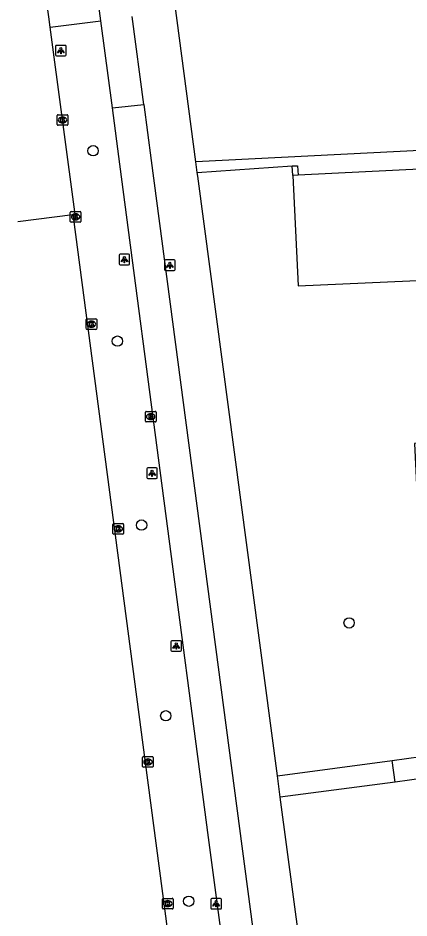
# Model space of a CAD drawing. Extents: x 161084 to 161928, y 385355 to 386522.
# Drawn here: x 161123.7 to 161160.7, y 386224.6 to 386309.8 of the extents above; entities that cross this region are included whole.
import ezdxf

# ---------------------------------------------------------------- set-up
doc = ezdxf.new("R2010")
doc.units = 0
for name, color, linetype in [('IMGEO_Berm_halfverhard', 7, 'Continuous'), ('IMGEO_Boom', 7, 'Continuous'), ('IMGEO_Fietspad_gesloten', 7, 'Continuous'), ('IMGEO_Kolk', 7, 'Continuous'), ('IMGEO_Lichtpunt', 7, 'Continuous'), ('IMGEO_Muur', 7, 'Continuous'), ('IMGEO_OVBaan_gesloten', 7, 'Continuous'), ('IMGEO_Pand', 7, 'Continuous'), ('IMGEO_Rioolput', 7, 'Continuous'), ('IMGEO_Voetpad_open', 7, 'Continuous')]:
    doc.layers.add(name, color=color, linetype=linetype)

msp = doc.modelspace()

# ---------------------------------------------------------------- linework, layer by layer
at = {"layer": 'IMGEO_Berm_halfverhard'}
msp.add_lwpolyline([(161126.758, 386308.896), (161131.56, 386309.52)], dxfattribs=at)
at = {"layer": 'IMGEO_Boom'}
for centre in [(161130.819, 386297.215), (161133.124, 386279.204), (161135.418, 386261.803), (161155.047, 386252.543), (161137.705, 386243.757), (161139.875, 386226.216)]:
    msp.add_circle(centre, 0.489, dxfattribs=at)
at = {"layer": 'IMGEO_Fietspad_gesloten'}
for points in [[(161131.56, 386309.52), (161130.746, 386315.681), (161130.244, 386319.488)], [(161132.652, 386301.264), (161131.56, 386309.52)], [(161135.62, 386301.6), (161134.536, 386309.914)], [(161132.652, 386301.264), (161135.62, 386301.6)], [(161147.542, 386188.325), (161147.443, 386189.396), (161147.126, 386191.789), (161141.742, 386232.233), (161133.355, 386295.945), (161132.652, 386301.264)], [(161135.62, 386301.6), (161136.311, 386296.298), (161150.02, 386192.801), (161151.223, 386183.631)]]:
    msp.add_lwpolyline(points, dxfattribs=at)
at = {"layer": 'IMGEO_Kolk'}
for p, q in [((161127.436, 386299.702), (161127.436, 386300.554)), ((161127.511, 386300.628), (161128.363, 386300.628)), ((161127.924, 386300.408), (161127.949, 386300.408)), ((161128.437, 386300.554), (161128.437, 386299.702)), ((161128.363, 386299.628), (161127.511, 386299.628)), ((161127.947, 386299.848), (161127.922, 386299.848)), ((161128.672, 386290.536), (161128.672, 386291.388)), ((161128.747, 386291.462), (161129.599, 386291.462)), ((161129.183, 386290.682), (161129.158, 386290.682)), ((161129.16, 386291.242), (161129.185, 386291.242)), ((161129.673, 386291.388), (161129.673, 386290.536)), ((161129.599, 386290.462), (161128.747, 386290.462)), ((161130.244, 386281.308), (161131.096, 386281.308)), ((161130.169, 386280.382), (161130.169, 386281.234)), ((161130.68, 386280.528), (161130.655, 386280.528)), ((161130.657, 386281.088), (161130.682, 386281.088)), ((161131.17, 386281.234), (161131.17, 386280.382)), ((161131.096, 386280.308), (161130.244, 386280.308)), ((161132.709, 386261.017), (161132.709, 386261.869)), ((161132.784, 386261.943), (161133.636, 386261.943)), ((161133.197, 386261.723), (161133.222, 386261.723)), ((161133.71, 386261.869), (161133.71, 386261.017)), ((161133.636, 386260.943), (161132.784, 386260.943)), ((161133.22, 386261.163), (161133.195, 386261.163)), ((161135.515, 386238.964), (161135.515, 386239.816)), ((161135.59, 386239.89), (161136.442, 386239.89)), ((161136.003, 386239.67), (161136.028, 386239.67)), ((161136.516, 386239.816), (161136.516, 386238.964)), ((161136.442, 386238.89), (161135.59, 386238.89)), ((161136.026, 386239.11), (161136.001, 386239.11)), ((161137.39, 386225.559), (161137.39, 386226.411)), ((161137.465, 386226.485), (161138.317, 386226.485)), ((161137.878, 386226.265), (161137.903, 386226.265)), ((161138.391, 386226.411), (161138.391, 386225.559)), ((161138.317, 386225.485), (161137.465, 386225.485)), ((161137.901, 386225.705), (161137.876, 386225.705))]:
    msp.add_line(p, q, dxfattribs=at)
for points in [[(161127.436, 386299.702), (161127.436, 386300.554)], [(161127.511, 386300.628), (161128.363, 386300.628)], [(161127.757, 386300.328), (161127.88, 386300.328), (161127.88, 386300.177), (161128.01, 386300.328), (161128.174, 386300.328), (161128.028, 386300.177), (161128.181, 386299.928), (161128.029, 386299.928), (161127.944, 386300.092), (161127.88, 386300.025), (161127.88, 386299.928), (161127.757, 386299.928), (161127.757, 386300.328)], [(161128.437, 386300.554), (161128.437, 386299.702)], [(161128.363, 386299.628), (161127.511, 386299.628)], [(161128.672, 386290.536), (161128.672, 386291.388)], [(161128.747, 386291.462), (161129.599, 386291.462)], [(161128.993, 386291.162), (161129.116, 386291.162), (161129.116, 386291.011), (161129.246, 386291.162), (161129.41, 386291.162), (161129.264, 386291.011), (161129.417, 386290.762), (161129.265, 386290.762), (161129.18, 386290.926), (161129.116, 386290.859), (161129.116, 386290.762), (161128.993, 386290.762), (161128.993, 386291.162)], [(161129.673, 386291.388), (161129.673, 386290.536)], [(161129.599, 386290.462), (161128.747, 386290.462)], [(161130.244, 386281.308), (161131.096, 386281.308)], [(161130.169, 386280.382), (161130.169, 386281.234)], [(161130.49, 386281.008), (161130.613, 386281.008), (161130.613, 386280.857), (161130.743, 386281.008), (161130.907, 386281.008), (161130.761, 386280.857), (161130.914, 386280.608), (161130.762, 386280.608), (161130.677, 386280.772), (161130.613, 386280.705), (161130.613, 386280.608), (161130.49, 386280.608), (161130.49, 386281.008)], [(161131.17, 386281.234), (161131.17, 386280.382)], [(161131.096, 386280.308), (161130.244, 386280.308)], [(161132.709, 386261.017), (161132.709, 386261.869)], [(161132.784, 386261.943), (161133.636, 386261.943)], [(161133.71, 386261.869), (161133.71, 386261.017)], [(161133.636, 386260.943), (161132.784, 386260.943)], [(161133.03, 386261.643), (161133.153, 386261.643), (161133.153, 386261.492), (161133.283, 386261.643), (161133.447, 386261.643), (161133.301, 386261.492), (161133.454, 386261.243), (161133.302, 386261.243), (161133.217, 386261.407), (161133.153, 386261.34), (161133.153, 386261.243), (161133.03, 386261.243), (161133.03, 386261.643)], [(161135.515, 386238.964), (161135.515, 386239.816)], [(161135.59, 386239.89), (161136.442, 386239.89)], [(161135.836, 386239.59), (161135.959, 386239.59), (161135.959, 386239.439), (161136.089, 386239.59), (161136.253, 386239.59), (161136.107, 386239.439), (161136.26, 386239.19), (161136.108, 386239.19), (161136.023, 386239.354), (161135.959, 386239.287), (161135.959, 386239.19), (161135.836, 386239.19), (161135.836, 386239.59)], [(161136.516, 386239.816), (161136.516, 386238.964)], [(161136.442, 386238.89), (161135.59, 386238.89)], [(161137.39, 386225.559), (161137.39, 386226.411)], [(161137.465, 386226.485), (161138.317, 386226.485)], [(161137.711, 386226.185), (161137.834, 386226.185), (161137.834, 386226.034), (161137.964, 386226.185), (161138.128, 386226.185), (161137.982, 386226.034), (161138.135, 386225.785), (161137.983, 386225.785), (161137.898, 386225.949), (161137.834, 386225.882), (161137.834, 386225.785), (161137.711, 386225.785), (161137.711, 386226.185)], [(161138.391, 386226.411), (161138.391, 386225.559)], [(161138.317, 386225.485), (161137.465, 386225.485)]]:
    msp.add_lwpolyline(points, dxfattribs=at)
for centre, start, end in [((161127.513, 386300.552), 91.55205, 178.44795), ((161127.513, 386300.552), 91.55205, 178.44795), ((161128.361, 386300.552), 1.55205, 88.44795), ((161128.361, 386300.552), 1.55205, 88.44795), ((161127.513, 386299.704), 181.55205, 268.44795), ((161127.513, 386299.704), 181.55205, 268.44795), ((161128.361, 386299.704), 271.55205, 358.44795), ((161128.361, 386299.704), 271.55205, 358.44795), ((161128.749, 386291.386), 91.55205, 178.44795), ((161128.749, 386291.386), 91.55205, 178.44795), ((161129.597, 386291.386), 1.55205, 88.44795), ((161129.597, 386291.386), 1.55205, 88.44795), ((161128.749, 386290.538), 181.55205, 268.44795), ((161128.749, 386290.538), 181.55205, 268.44795), ((161129.597, 386290.538), 271.55205, 358.44795), ((161129.597, 386290.538), 271.55205, 358.44795), ((161130.246, 386281.232), 91.55205, 178.44795), ((161130.246, 386281.232), 91.55205, 178.44795), ((161131.094, 386281.232), 1.55205, 88.44795), ((161131.094, 386281.232), 1.55205, 88.44795), ((161130.246, 386280.384), 181.55205, 268.44795), ((161130.246, 386280.384), 181.55205, 268.44795), ((161131.094, 386280.384), 271.55205, 358.44795), ((161131.094, 386280.384), 271.55205, 358.44795), ((161132.786, 386261.867), 91.55205, 178.44795), ((161132.786, 386261.867), 91.55205, 178.44795), ((161133.634, 386261.867), 1.55205, 88.44795), ((161133.634, 386261.867), 1.55205, 88.44795), ((161132.786, 386261.019), 181.55205, 268.44795), ((161132.786, 386261.019), 181.55205, 268.44795), ((161133.634, 386261.019), 271.55205, 358.44795), ((161133.634, 386261.019), 271.55205, 358.44795), ((161135.592, 386239.814), 91.55205, 178.44795), ((161135.592, 386239.814), 91.55205, 178.44795), ((161136.44, 386239.814), 1.55205, 88.44795), ((161136.44, 386239.814), 1.55205, 88.44795), ((161135.592, 386238.966), 181.55205, 268.44795), ((161135.592, 386238.966), 181.55205, 268.44795), ((161136.44, 386238.966), 271.55205, 358.44795), ((161136.44, 386238.966), 271.55205, 358.44795), ((161137.467, 386226.409), 91.55205, 178.44795), ((161137.467, 386226.409), 91.55205, 178.44795), ((161138.315, 386226.409), 1.55205, 88.44795), ((161138.315, 386226.409), 1.55205, 88.44795), ((161137.467, 386225.561), 181.55205, 268.44795), ((161137.467, 386225.561), 181.55205, 268.44795), ((161138.315, 386225.561), 271.55205, 358.44795), ((161138.315, 386225.561), 271.55205, 358.44795)]:
    msp.add_arc(centre, 0.0765, start, end, dxfattribs=at)
for centre, major_axis, ratio, start_param, end_param in [((161127.923, 386300.128), (-0.387, 0.002), 0.722429, 4.712389, 7.853982), ((161127.948, 386300.128), (-0.39, 0.002), 0.717154, 1.570796, 4.712389), ((161129.159, 386290.962), (-0.387, 0.002), 0.722429, 4.712389, 7.853982), ((161129.184, 386290.962), (-0.39, 0.002), 0.717154, 1.570796, 4.712389), ((161130.656, 386280.808), (-0.387, 0.002), 0.722429, 4.712389, 7.853982), ((161130.681, 386280.808), (-0.39, 0.002), 0.717154, 1.570796, 4.712389), ((161133.196, 386261.443), (-0.387, 0.002), 0.722429, 4.712389, 7.853982), ((161133.221, 386261.443), (-0.39, 0.002), 0.717154, 1.570796, 4.712389), ((161136.002, 386239.39), (-0.387, 0.002), 0.722429, 4.712389, 7.853982), ((161136.027, 386239.39), (-0.39, 0.002), 0.717154, 1.570796, 4.712389), ((161137.877, 386225.985), (-0.387, 0.002), 0.722429, 4.712389, 7.853982), ((161137.902, 386225.985), (-0.39, 0.002), 0.717154, 1.570796, 4.712389)]:
    msp.add_ellipse(centre, major_axis=major_axis, ratio=ratio, start_param=start_param, end_param=end_param, dxfattribs=at)
at = {"layer": 'IMGEO_Lichtpunt'}
for p, q in [((161127.284, 386307.091), (161127.284, 386306.284)), ((161127.284, 386307.091), (161127.284, 386306.284)), ((161128.186, 386307.186), (161127.378, 386307.186)), ((161128.186, 386307.186), (161127.378, 386307.186)), ((161128.28, 386306.284), (161128.28, 386307.091)), ((161128.28, 386306.284), (161128.28, 386307.091)), ((161127.378, 386306.19), (161128.186, 386306.19)), ((161127.378, 386306.19), (161128.186, 386306.19)), ((161133.29, 386287.323), (161133.29, 386286.516)), ((161133.29, 386287.323), (161133.29, 386286.516)), ((161134.192, 386287.418), (161133.384, 386287.418)), ((161134.192, 386287.418), (161133.384, 386287.418)), ((161134.286, 386286.516), (161134.286, 386287.323)), ((161134.286, 386286.516), (161134.286, 386287.323)), ((161133.384, 386286.422), (161134.192, 386286.422)), ((161133.384, 386286.422), (161134.192, 386286.422)), ((161137.596, 386286.787), (161137.596, 386285.98)), ((161137.596, 386286.787), (161137.596, 386285.98)), ((161138.498, 386286.882), (161137.69, 386286.882)), ((161138.498, 386286.882), (161137.69, 386286.882)), ((161138.592, 386285.98), (161138.592, 386286.787)), ((161138.592, 386285.98), (161138.592, 386286.787)), ((161137.69, 386285.886), (161138.498, 386285.886)), ((161137.69, 386285.886), (161138.498, 386285.886)), ((161135.907, 386267.109), (161135.907, 386266.302)), ((161135.907, 386267.109), (161135.907, 386266.302)), ((161136.809, 386267.204), (161136.001, 386267.204)), ((161136.809, 386267.204), (161136.001, 386267.204)), ((161136.903, 386266.302), (161136.903, 386267.109)), ((161136.903, 386266.302), (161136.903, 386267.109)), ((161136.001, 386266.208), (161136.809, 386266.208)), ((161136.001, 386266.208), (161136.809, 386266.208)), ((161138.196, 386250.76), (161138.196, 386249.953)), ((161138.196, 386250.76), (161138.196, 386249.953)), ((161139.098, 386250.855), (161138.29, 386250.855)), ((161139.098, 386250.855), (161138.29, 386250.855)), ((161139.192, 386249.953), (161139.192, 386250.76)), ((161139.192, 386249.953), (161139.192, 386250.76)), ((161138.29, 386249.859), (161139.098, 386249.859)), ((161138.29, 386249.859), (161139.098, 386249.859)), ((161141.968, 386226.38), (161141.968, 386225.573)), ((161141.968, 386226.38), (161141.968, 386225.573)), ((161142.87, 386226.475), (161142.062, 386226.475)), ((161142.87, 386226.475), (161142.062, 386226.475)), ((161142.964, 386225.573), (161142.964, 386226.38)), ((161142.964, 386225.573), (161142.964, 386226.38)), ((161142.062, 386225.479), (161142.87, 386225.479)), ((161142.062, 386225.479), (161142.87, 386225.479))]:
    msp.add_line(p, q, dxfattribs=at)
for points in [[(161127.658, 386306.755), (161127.697, 386306.727), (161127.509, 386306.465), (161127.471, 386306.492), (161127.658, 386306.755)], [(161127.76, 386306.707), (161127.807, 386306.707), (161127.807, 386306.385), (161127.76, 386306.385), (161127.76, 386306.707)], [(161127.87, 386306.727), (161127.908, 386306.754), (161128.095, 386306.492), (161128.056, 386306.464), (161127.87, 386306.727)], [(161133.664, 386286.987), (161133.703, 386286.959), (161133.515, 386286.697), (161133.477, 386286.724), (161133.664, 386286.987)], [(161133.766, 386286.939), (161133.813, 386286.939), (161133.813, 386286.617), (161133.766, 386286.617), (161133.766, 386286.939)], [(161133.876, 386286.959), (161133.914, 386286.986), (161134.101, 386286.724), (161134.062, 386286.696), (161133.876, 386286.959)], [(161137.97, 386286.451), (161138.009, 386286.423), (161137.821, 386286.161), (161137.783, 386286.188), (161137.97, 386286.451)], [(161138.072, 386286.403), (161138.119, 386286.403), (161138.119, 386286.081), (161138.072, 386286.081), (161138.072, 386286.403)], [(161138.182, 386286.423), (161138.22, 386286.45), (161138.407, 386286.188), (161138.368, 386286.16), (161138.182, 386286.423)], [(161136.281, 386266.773), (161136.32, 386266.745), (161136.132, 386266.483), (161136.094, 386266.51), (161136.281, 386266.773)], [(161136.383, 386266.725), (161136.43, 386266.725), (161136.43, 386266.403), (161136.383, 386266.403), (161136.383, 386266.725)], [(161136.493, 386266.745), (161136.531, 386266.772), (161136.718, 386266.51), (161136.679, 386266.482), (161136.493, 386266.745)], [(161138.57, 386250.424), (161138.609, 386250.396), (161138.421, 386250.134), (161138.383, 386250.161), (161138.57, 386250.424)], [(161138.672, 386250.376), (161138.719, 386250.376), (161138.719, 386250.054), (161138.672, 386250.054), (161138.672, 386250.376)], [(161138.782, 386250.396), (161138.82, 386250.423), (161139.007, 386250.161), (161138.968, 386250.133), (161138.782, 386250.396)], [(161142.342, 386226.044), (161142.381, 386226.016), (161142.193, 386225.754), (161142.155, 386225.781), (161142.342, 386226.044)], [(161142.444, 386225.996), (161142.491, 386225.996), (161142.491, 386225.674), (161142.444, 386225.674), (161142.444, 386225.996)], [(161142.554, 386226.016), (161142.592, 386226.043), (161142.779, 386225.781), (161142.74, 386225.753), (161142.554, 386226.016)]]:
    msp.add_lwpolyline(points, dxfattribs=at)
for centre in [(161127.783, 386306.889), (161133.789, 386287.121), (161138.095, 386286.585), (161136.406, 386266.907), (161138.695, 386250.558), (161142.467, 386226.178)]:
    msp.add_circle(centre, 0.0994, dxfattribs=at)
for centre, start, end in [((161127.378, 386307.091), 90, 180), ((161127.378, 386307.091), 90, 180), ((161128.186, 386307.091), 0, 90), ((161128.186, 386307.091), 0, 90), ((161127.378, 386306.284), 180, 270), ((161127.378, 386306.284), 180, 270), ((161128.186, 386306.284), 270, 0), ((161128.186, 386306.284), 270, 360), ((161133.384, 386287.323), 90, 180), ((161133.384, 386287.323), 90, 180), ((161134.192, 386287.323), 0, 90), ((161134.192, 386287.323), 0, 90), ((161133.384, 386286.516), 180, 270), ((161133.384, 386286.516), 180, 270), ((161134.192, 386286.516), 270, 0), ((161134.192, 386286.516), 270, 360), ((161137.69, 386286.787), 90, 180), ((161137.69, 386286.787), 90, 180), ((161138.498, 386286.787), 0, 90), ((161138.498, 386286.787), 0, 90), ((161137.69, 386285.98), 180, 270), ((161137.69, 386285.98), 180, 270), ((161138.498, 386285.98), 270, 0), ((161138.498, 386285.98), 270, 360), ((161136.001, 386267.109), 90, 180), ((161136.001, 386267.109), 90, 180), ((161136.809, 386267.109), 0, 90), ((161136.809, 386267.109), 0, 90), ((161136.001, 386266.302), 180, 270), ((161136.001, 386266.302), 180, 270), ((161136.809, 386266.302), 270, 0), ((161136.809, 386266.302), 270, 360), ((161138.29, 386250.76), 90, 180), ((161138.29, 386250.76), 90, 180), ((161139.098, 386250.76), 0, 90), ((161139.098, 386250.76), 0, 90), ((161138.29, 386249.953), 180, 270), ((161138.29, 386249.953), 180, 270), ((161139.098, 386249.953), 270, 0), ((161139.098, 386249.953), 270, 360), ((161142.062, 386226.38), 90, 180), ((161142.062, 386226.38), 90, 180), ((161142.87, 386226.38), 0, 90), ((161142.87, 386226.38), 0, 90), ((161142.062, 386225.573), 180, 270), ((161142.062, 386225.573), 180, 270), ((161142.87, 386225.573), 270, 0), ((161142.87, 386225.573), 270, 360)]:
    msp.add_arc(centre, 0.0946, start, end, dxfattribs=at)
at = {"layer": 'IMGEO_Muur'}
for points in [[(161149.664, 386295.773), (161150.173, 386295.788), (161150.241, 386294.914)], [(161149.709, 386294.888), (161149.664, 386295.773)]]:
    msp.add_lwpolyline(points, dxfattribs=at)
at = {"layer": 'IMGEO_OVBaan_gesloten'}
for points in [[(161126.758, 386308.896), (161126.625, 386309.881), (161125.928, 386315.122), (161125.434, 386318.836)], [(161128.968, 386290.953), (161129.173, 386290.962), (161126.758, 386308.896)], [(161128.968, 386290.953), (161128.924, 386291.151), (161123.722, 386290.484)], [(161142.794, 386187.796), (161142.737, 386188.053), (161142.498, 386190.008), (161142.317, 386189.967), (161135.789, 386239.351), (161128.968, 386290.953)]]:
    msp.add_lwpolyline(points, dxfattribs=at)
at = {"layer": 'IMGEO_Pand'}
for points in [[(161182.357, 386274.042), (161181.664, 386287.245), (161180.668, 386287.196), (161180.599, 386288.594), (161180.191, 386296.143), (161180.179, 386296.386), (161150.241, 386294.914)], [(161150.241, 386294.914), (161149.709, 386294.888)], [(161149.709, 386294.888), (161150.231, 386284.424), (161171.351, 386285.372), (161171.839, 386275.508), (161167.557, 386275.297), (161167.648, 386273.46), (161166.399, 386273.398), (161166.578, 386269.772), (161161.24, 386269.508), (161161.753, 386259.128)]]:
    msp.add_lwpolyline(points, dxfattribs=at)
at = {"layer": 'IMGEO_Rioolput'}
for p, q in [((161135.778, 386271.634), (161135.778, 386272.486)), ((161135.853, 386272.56), (161136.705, 386272.56)), ((161136.266, 386272.34), (161136.291, 386272.34)), ((161136.779, 386272.486), (161136.779, 386271.634)), ((161136.705, 386271.56), (161135.853, 386271.56)), ((161136.289, 386271.78), (161136.264, 386271.78))]:
    msp.add_line(p, q, dxfattribs=at)
for points in [[(161135.778, 386271.634), (161135.778, 386272.486)], [(161135.853, 386272.56), (161136.705, 386272.56)], [(161136.367, 386272.258), (161136.115, 386272.26), (161136.115, 386271.86)], [(161136.115, 386271.86), (161136.239, 386271.86), (161136.239, 386272.022), (161136.25, 386272.022)], [(161136.293, 386272.179), (161136.239, 386272.179), (161136.239, 386272.098)], [(161136.239, 386272.098), (161136.291, 386272.098)], [(161136.297, 386271.993), (161136.368, 386271.86), (161136.508, 386271.86), (161136.443, 386271.986)], [(161136.779, 386272.486), (161136.779, 386271.634)], [(161136.705, 386271.56), (161135.853, 386271.56)]]:
    msp.add_lwpolyline(points, dxfattribs=at)
for centre, radius, start, end in [((161135.855, 386272.484), 0.0765, 91.55205, 178.44795), ((161135.855, 386272.484), 0.0765, 91.55205, 178.44795), ((161136.249, 386271.969), 0.0533, 26.02933, 88.69889), ((161136.275, 386272.287), 0.19, 274.7715, 282.96867), ((161136.299, 386272.083), 0.0964, 77.00612, 93.18647), ((161136.313, 386272.14), 0.0378, 276.66336, 79.67722), ((161136.366, 386272.148), 0.109, 350.36119, 89.41601), ((161136.364, 386272.148), 0.112, 277.58423, 350.98172), ((161136.348, 386271.933), 0.108, 29.51342, 73.79051), ((161136.703, 386272.484), 0.0765, 1.55205, 88.44795), ((161136.703, 386272.484), 0.0765, 1.55205, 88.44795), ((161135.855, 386271.636), 0.0765, 181.55205, 268.44795), ((161135.855, 386271.636), 0.0765, 181.55205, 268.44795), ((161136.703, 386271.636), 0.0765, 271.55205, 358.44795), ((161136.703, 386271.636), 0.0765, 271.55205, 358.44795)]:
    msp.add_arc(centre, radius, start, end, dxfattribs=at)
for centre, major_axis, ratio, start_param, end_param in [((161136.265, 386272.06), (-0.387, 0.002), 0.722429, 4.712389, 7.853982), ((161136.29, 386272.06), (-0.39, 0.002), 0.717154, 1.570796, 4.712389)]:
    msp.add_ellipse(centre, major_axis=major_axis, ratio=ratio, start_param=start_param, end_param=end_param, dxfattribs=at)
at = {"layer": 'IMGEO_Voetpad_open'}
for points in [[(161140.536, 386296.162), (161138.33, 386312.926)], [(161186.536, 386294.669), (161184.421, 386294.81), (161184.194, 386298.386), (161140.536, 386296.162)], [(161140.685, 386295.149), (161140.536, 386296.162)], [(161140.685, 386295.149), (161149.664, 386295.773)], [(161148.263, 386238.071), (161140.735, 386294.809), (161140.685, 386295.149)], [(161159.128, 386239.529), (161161.834, 386239.892)], [(161148.263, 386238.071), (161159.128, 386239.529)], [(161159.403, 386237.489), (161159.128, 386239.529)], [(161148.529, 386236.07), (161148.263, 386238.071)], [(161159.403, 386237.489), (161148.529, 386236.07)], [(161162.11, 386237.842), (161159.403, 386237.489)], [(161155.298, 386185.381), (161148.529, 386236.07)]]:
    msp.add_lwpolyline(points, dxfattribs=at)

doc.saveas('drawing.dxf')
